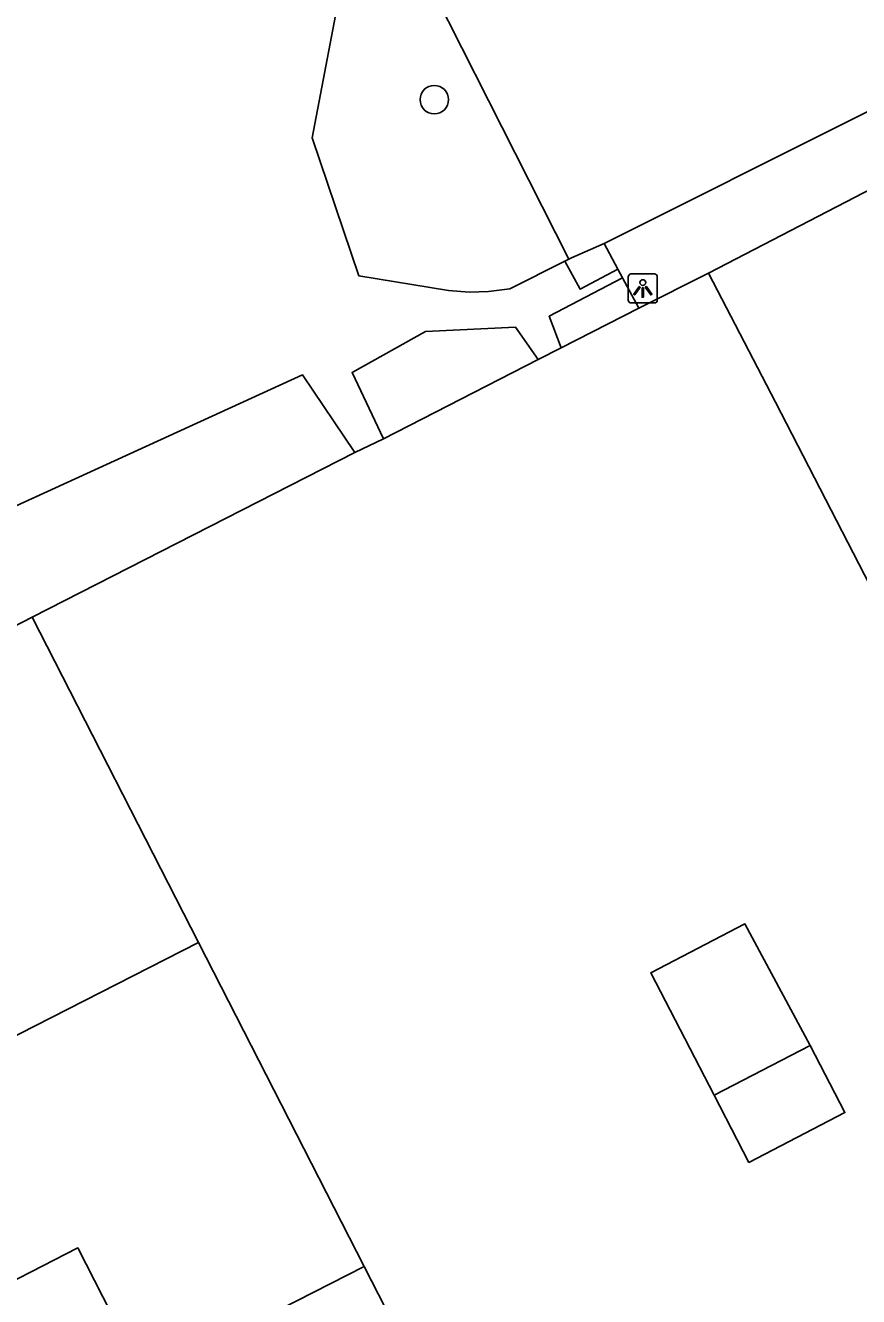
# Model space of a CAD drawing. Extents: x 162722 to 165099, y 384721 to 386283.
# Drawn here: x 163956.87 to 163985.51, y 385039.4 to 385083.1 of the extents above; entities that cross this region are included whole.
import ezdxf

# ---------------------------------------------------------------- set-up
doc = ezdxf.new("R2010")
doc.units = 0
for name, color, linetype in [('IMGEO_Boom', 7, 'Continuous'), ('IMGEO_Groenvoorziening', 7, 'Continuous'), ('IMGEO_Lichtpunt', 7, 'Continuous'), ('IMGEO_Pand', 7, 'Continuous'), ('IMGEO_Voetpad_open', 7, 'Continuous')]:
    doc.layers.add(name, color=color, linetype=linetype)

msp = doc.modelspace()

# ---------------------------------------------------------------- linework, layer by layer
at = {"layer": 'IMGEO_Boom'}
msp.add_circle((163970.927, 385080.546), 0.489, dxfattribs=at)
at = {"layer": 'IMGEO_Groenvoorziening'}
for points in [[(163970.027, 385085.977), (163975.556, 385075.064)], [(163975.413, 385074.995), (163973.523, 385074.04), (163972.792, 385073.945), (163972.128, 385073.926), (163971.417, 385073.982), (163968.329, 385074.489), (163966.725, 385079.227), (163967.82, 385084.955)], [(163975.288, 385072.009), (163974.877, 385073.097), (163977.402, 385074.419)], [(163977.963, 385073.377), (163975.288, 385072.009)], [(163969.178, 385068.884), (163968.104, 385071.166), (163970.63, 385072.577), (163973.721, 385072.722), (163974.503, 385071.607)], [(163975.288, 385072.009), (163974.503, 385071.607)], [(163974.503, 385071.607), (163969.178, 385068.884)], [(163944.367, 385061.012), (163952.229, 385064.609), (163966.391, 385071.088), (163968.192, 385068.42)], [(163969.178, 385068.884), (163968.192, 385068.42)], [(163968.192, 385068.42), (163957.108, 385062.751)]]:
    msp.add_lwpolyline(points, dxfattribs=at)
at = {"layer": 'IMGEO_Lichtpunt'}
for p, q in [((163977.596, 385074.457), (163977.596, 385073.65)), ((163977.596, 385074.457), (163977.596, 385073.65)), ((163978.498, 385074.552), (163977.69, 385074.552)), ((163978.498, 385074.552), (163977.69, 385074.552)), ((163978.592, 385073.65), (163978.592, 385074.457)), ((163978.592, 385073.65), (163978.592, 385074.457)), ((163977.69, 385073.556), (163978.498, 385073.556)), ((163977.69, 385073.556), (163978.498, 385073.556))]:
    msp.add_line(p, q, dxfattribs=at)
for points in [[(163977.97, 385074.121), (163978.009, 385074.093), (163977.821, 385073.831), (163977.783, 385073.858), (163977.97, 385074.121)], [(163978.072, 385074.073), (163978.119, 385074.073), (163978.119, 385073.751), (163978.072, 385073.751), (163978.072, 385074.073)], [(163978.182, 385074.093), (163978.22, 385074.12), (163978.407, 385073.858), (163978.368, 385073.83), (163978.182, 385074.093)]]:
    msp.add_lwpolyline(points, dxfattribs=at)
msp.add_circle((163978.095, 385074.255), 0.0994, dxfattribs=at)
for centre, start, end in [((163977.69, 385074.457), 90, 180), ((163977.69, 385074.457), 90, 180), ((163978.498, 385074.457), 0, 90), ((163978.498, 385074.457), 0, 90), ((163977.69, 385073.65), 180, 270), ((163977.69, 385073.65), 180, 270), ((163978.498, 385073.65), 270, 0), ((163978.498, 385073.65), 270, 360)]:
    msp.add_arc(centre, 0.0946, start, end, dxfattribs=at)
at = {"layer": 'IMGEO_Pand'}
for points in [[(163980.354, 385074.579), (163987.891, 385078.484)], [(163986.101, 385063.481), (163982.654, 385070.14), (163980.354, 385074.579)], [(163957.108, 385062.751), (163954.007, 385061.166), (163949.555, 385058.889)], [(163957.108, 385062.751), (163962.824, 385051.573)], [(163980.547, 385046.318), (163978.367, 385050.528), (163981.608, 385052.206), (163983.849, 385048.028)], [(163962.824, 385051.573), (163951.599, 385045.854)], [(163962.824, 385051.573), (163968.521, 385040.433)], [(163983.849, 385048.028), (163985.043, 385045.72), (163981.742, 385044.011), (163980.547, 385046.318)], [(163983.849, 385048.028), (163980.547, 385046.318)], [(163960.96, 385036.585), (163958.668, 385041.067), (163955.005, 385039.194), (163951.599, 385045.854)], [(163960.96, 385036.585), (163968.521, 385040.433)], [(163968.521, 385040.433), (163974.225, 385029.28)]]:
    msp.add_lwpolyline(points, dxfattribs=at)
at = {"layer": 'IMGEO_Voetpad_open'}
for points in [[(163976.768, 385075.599), (163994.161, 385084.326)], [(163975.556, 385075.064), (163975.648, 385075.105), (163976.768, 385075.599)], [(163976.768, 385075.599), (163977.243, 385074.715)], [(163975.556, 385075.064), (163975.413, 385074.995)], [(163975.413, 385074.995), (163975.938, 385074.03), (163977.243, 385074.715)], [(163977.243, 385074.715), (163977.402, 385074.419)], [(163977.402, 385074.419), (163977.963, 385073.377)], [(163980.354, 385074.579), (163977.963, 385073.377)]]:
    msp.add_lwpolyline(points, dxfattribs=at)

doc.saveas('drawing.dxf')
